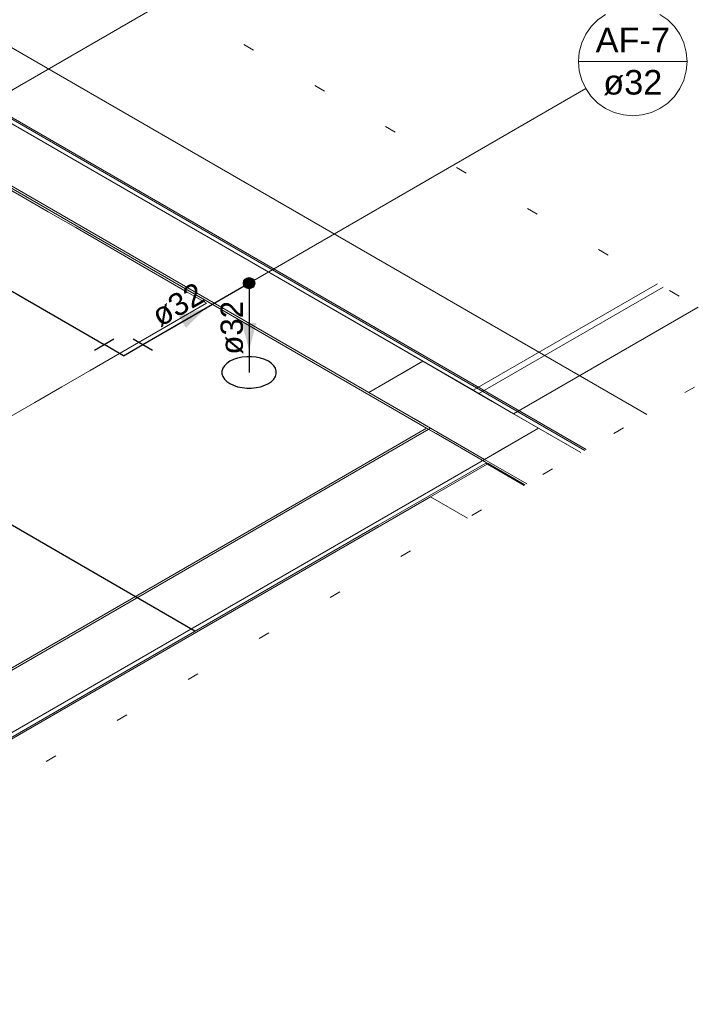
# Model space of a CAD drawing. Header units: millimetres. Extents: x -16331 to -10174, y -4135 to -3584.
# Tile 403 of 456: x -10202 to -10196, y -3997 to -3988. Entities that reach past the tile are written whole.
import ezdxf

# ---------------------------------------------------------------- set-up
doc = ezdxf.new("R2010")
doc.units = ezdxf.units.MM
doc.linetypes.add('DOT', pattern=[0.635, 0, -0.635])
for name, color, linetype in [('AF-Colunas', 4, 'Continuous'), ('AF-Condutos', 4, 'Continuous'), ('AF-Conexões', 4, 'Continuous'), ('AF-Sentido conduto', 7, 'Continuous'), ('AF-Textos conduto', 7, 'Continuous'), ('AL-Condutos', 3, 'Continuous')]:
    doc.layers.add(name, color=color, linetype=linetype)
for name, color, linetype, lineweight in [('AF-Indicação coluna', 5, 'Continuous', 13), ('DI-Área do detalhe', 7, 'DOT', 0), ('IFC-IfcBuildingElementProxy-Contorno', 250, 'Continuous', 5), ('IFC-IfcWallStandardCase-Contorno', 250, 'Continuous', 5), ('IFC-Laje-Contorno', 134, 'Continuous', 5), ('IFC-Pilar-Contorno', 83, 'Continuous', 5), ('IFC-Viga-Contorno', 66, 'Continuous', 5)]:
    doc.layers.add(name, color=color, linetype=linetype, lineweight=lineweight)
doc.styles.add('Arial', font='arial.ttf', dxfattribs={"height": 100})

msp = doc.modelspace()

# ---------------------------------------------------------------- hatches: boundary and pattern name
at = {"layer": 'AF-Colunas', "linetype": 'Continuous'}
msp.add_hatch(color=140, dxfattribs=at).paths.add_polyline_path([(-10199.9447, -3990.4045), (-10199.9449, -3990.4001), (-10199.9455, -3990.3958), (-10199.9464, -3990.3915), (-10199.9477, -3990.3874), (-10199.9494, -3990.3833), (-10199.9514, -3990.3795), (-10199.9538, -3990.3758), (-10199.9564, -3990.3723), (-10199.9594, -3990.3691), (-10199.9626, -3990.3662), (-10199.966, -3990.3635), (-10199.9697, -3990.3612), (-10199.9736, -3990.3591), (-10199.9776, -3990.3575), (-10199.9818, -3990.3562), (-10199.986, -3990.3552), (-10199.9904, -3990.3547), (-10199.9947, -3990.3545), (-10199.9991, -3990.3547), (-10200.0034, -3990.3552), (-10200.0077, -3990.3562), (-10200.0118, -3990.3575), (-10200.0158, -3990.3591), (-10200.0197, -3990.3612), (-10200.0234, -3990.3635), (-10200.0269, -3990.3662), (-10200.0301, -3990.3691), (-10200.033, -3990.3723), (-10200.0357, -3990.3758), (-10200.038, -3990.3795), (-10200.04, -3990.3833), (-10200.0417, -3990.3874), (-10200.043, -3990.3915), (-10200.044, -3990.3958), (-10200.0445, -3990.4001), (-10200.0447, -3990.4045), (-10200.0445, -3990.4088), (-10200.044, -3990.4131), (-10200.043, -3990.4174), (-10200.0417, -3990.4216), (-10200.04, -3990.4256), (-10200.038, -3990.4295), (-10200.0357, -3990.4331), (-10200.033, -3990.4366), (-10200.0301, -3990.4398), (-10200.0269, -3990.4428), (-10200.0234, -3990.4454), (-10200.0197, -3990.4478), (-10200.0158, -3990.4498), (-10200.0118, -3990.4514), (-10200.0077, -3990.4528), (-10200.0034, -3990.4537), (-10199.9991, -3990.4543), (-10199.9947, -3990.4545), (-10199.9904, -3990.4543), (-10199.986, -3990.4537), (-10199.9818, -3990.4528), (-10199.9776, -3990.4514), (-10199.9736, -3990.4498), (-10199.9697, -3990.4478), (-10199.966, -3990.4454), (-10199.9626, -3990.4428), (-10199.9594, -3990.4398), (-10199.9564, -3990.4366), (-10199.9538, -3990.4331), (-10199.9514, -3990.4295), (-10199.9494, -3990.4256), (-10199.9477, -3990.4216), (-10199.9464, -3990.4174), (-10199.9455, -3990.4131), (-10199.9449, -3990.4088)])
at = {"layer": 'AF-Sentido conduto', "linetype": 'Continuous'}
for points in [[(-10200.3844, -3990.6295), (-10200.6259, -3990.6942), (-10200.5612, -3990.8062)], [(-10199.9947, -3991.0045), (-10199.93, -3990.763), (-10200.0594, -3990.763)]]:
    msp.add_hatch(color=140, dxfattribs=at).paths.add_polyline_path(points)

# ---------------------------------------------------------------- linework, layer by layer
at = {"layer": 'AF-Colunas'}
msp.add_circle((-10199.9947, -3990.4045), 0.05, dxfattribs=at)
at = {"layer": 'AF-Condutos'}
for p, q in [((-10203.5108, -3989.6745), (-10201.2938, -3990.9545)), ((-10200.9473, -3990.9545), (-10200.038, -3990.4295)), ((-10199.9947, -3990.4545), (-10199.9947, -3991.2045))]:
    msp.add_line(p, q, dxfattribs=at)
msp.add_lwpolyline([(-10199.8215, -3991.1045), (-10199.8542, -3991.0886), (-10199.8912, -3991.0763), (-10199.9313, -3991.0679), (-10199.9734, -3991.0636), (-10200.0161, -3991.0636), (-10200.0581, -3991.0679), (-10200.0982, -3991.0763), (-10200.1352, -3991.0886), (-10200.1679, -3991.1045), (-10200.1954, -3991.1233), (-10200.2167, -3991.1447), (-10200.2313, -3991.1679), (-10200.2387, -3991.1921), (-10200.2387, -3991.2168), (-10200.2313, -3991.2411), (-10200.2167, -3991.2642), (-10200.1954, -3991.2856), (-10200.1679, -3991.3045), (-10200.1352, -3991.3203), (-10200.0982, -3991.3326), (-10200.0581, -3991.3411), (-10200.0161, -3991.3453), (-10199.9734, -3991.3453), (-10199.9313, -3991.3411), (-10199.8912, -3991.3326), (-10199.8542, -3991.3203), (-10199.8215, -3991.3045), (-10199.7941, -3991.2856), (-10199.7727, -3991.2642), (-10199.7581, -3991.2411), (-10199.7507, -3991.2168), (-10199.7507, -3991.1921), (-10199.7581, -3991.1679), (-10199.7727, -3991.1447), (-10199.7941, -3991.1233), (-10199.8215, -3991.1045)], dxfattribs=at)
at = {"layer": 'AF-Conexões'}
for p, q in [((-10201.3804, -3991.0045), (-10201.2072, -3990.9045)), ((-10201.0339, -3990.9045), (-10200.8607, -3991.0045)), ((-10201.1206, -3991.0545), (-10201.2938, -3990.9545)), ((-10201.1206, -3991.0545), (-10200.9473, -3990.9545))]:
    msp.add_line(p, q, dxfattribs=at)
at = {"layer": 'AF-Indicação coluna'}
for p, q in [((-10199.2998, -3987.0432), (-10202.4109, -3988.8395)), ((-10197.0392, -3988.4169), (-10196.0652, -3988.4169)), ((-10196.974, -3988.6604), (-10199.9514, -3990.3795))]:
    msp.add_line(p, q, dxfattribs=at)
for points in [[(-10196.7957, -3987.9952), (-10196.8653, -3988.0439), (-10196.9253, -3988.1039), (-10196.974, -3988.1734), (-10197.0099, -3988.2504), (-10197.0318, -3988.3324), (-10197.0392, -3988.4169), (-10197.0318, -3988.5015), (-10197.0099, -3988.5835), (-10196.974, -3988.6604), (-10196.9253, -3988.73), (-10196.8653, -3988.79), (-10196.7957, -3988.8387), (-10196.7188, -3988.8746), (-10196.6368, -3988.8966), (-10196.5522, -3988.904), (-10196.4677, -3988.8966), (-10196.3857, -3988.8746), (-10196.3087, -3988.8387), (-10196.2392, -3988.79), (-10196.1792, -3988.73), (-10196.1305, -3988.6604), (-10196.0946, -3988.5835), (-10196.0726, -3988.5015), (-10196.0652, -3988.4169)], [(-10196.0652, -3988.4169), (-10196.0726, -3988.3324), (-10196.0946, -3988.2504), (-10196.1305, -3988.1734), (-10196.1792, -3988.1039), (-10196.2392, -3988.0439), (-10196.3087, -3987.9952)]]:
    msp.add_lwpolyline(points, dxfattribs=at)
at = {"layer": 'AF-Sentido conduto'}
for points in [[(-10200.7308, -3990.8295), (-10200.3844, -3990.6295)], [(-10199.9947, -3990.6045), (-10199.9947, -3991.0045)]]:
    msp.add_lwpolyline(points, dxfattribs=at)
at = {"layer": 'AL-Condutos'}
msp.add_line((-10200.4818, -3993.5233), (-10202.8574, -3992.1517), dxfattribs=at)
at = {"layer": 'DI-Área do detalhe'}
msp.add_lwpolyline([(-10217.2658, -3990.1248), (-10207.0444, -3984.2234), (-10195.3627, -3990.9678), (-10205.5842, -3996.8691), (-10217.2658, -3990.1248)], dxfattribs=at)
at = {"layer": 'IFC-IfcBuildingElementProxy-Contorno', "lineweight": 5}
for p, q in [((-10196.4271, -3991.5823), (-10206.748, -3985.6235)), ((-10196.9692, -3991.8953), (-10207.2901, -3985.9365)), ((-10207.2901, -3985.9365), (-10196.9692, -3991.8953)), ((-10202.0336, -3989.6277), (-10202.2642, -3989.4946)), ((-10201.7975, -3989.764), (-10202.0336, -3989.6277)), ((-10201.5508, -3989.9065), (-10201.7975, -3989.764)), ((-10201.0042, -3990.222), (-10201.5508, -3989.9065)), ((-10200.5495, -3990.4846), (-10201.0042, -3990.222)), ((-10200.3763, -3990.5846), (-10200.5495, -3990.4846)), ((-10200.376, -3990.5844), (-10200.5492, -3990.4844)), ((-10201.4216, -3991.1881), (-10200.3763, -3990.5846)), ((-10201.6757, -3991.3347), (-10201.4216, -3991.1881)), ((-10201.9165, -3991.4738), (-10201.6757, -3991.3347)), ((-10202.1492, -3991.6081), (-10201.9165, -3991.4738)), ((-10197.8577, -3992.0263), (-10198.3657, -3992.3195)), ((-10198.3657, -3992.3195), (-10197.8577, -3992.0263)), ((-10197.8716, -3992.0183), (-10197.5269, -3992.2173)), ((-10197.8508, -3992.0223), (-10197.8646, -3992.0143)), ((-10197.8577, -3992.0263), (-10197.8508, -3992.0223)), ((-10197.5269, -3992.2173), (-10197.8577, -3992.0263)), ((-10198.3657, -3992.3195), (-10204.4788, -3995.8489)), ((-10203.9649, -3995.5523), (-10198.3657, -3992.3195)), ((-10198.3657, -3992.3195), (-10198.0348, -3992.5105))]:
    msp.add_line(p, q, dxfattribs=at)
at = {"layer": 'IFC-IfcWallStandardCase-Contorno', "lineweight": 5}
for p, q in [((-10196.983, -3991.9033), (-10207.304, -3985.9445)), ((-10207.8409, -3986.2545), (-10198.4016, -3991.7043)), ((-10198.4016, -3991.7043), (-10199.3729, -3992.2651)), ((-10198.3163, -3991.7535), (-10198.4016, -3991.7043)), ((-10198.4016, -3991.7043), (-10197.8822, -3992.0041)), ((-10197.8822, -3992.0041), (-10198.3163, -3991.7535)), ((-10198.3795, -3992.3115), (-10197.8716, -3992.0183)), ((-10197.8646, -3992.0143), (-10197.8822, -3992.0041)), ((-10197.8822, -3992.0041), (-10197.8646, -3992.0143)), ((-10197.8716, -3992.0183), (-10197.8646, -3992.0143)), ((-10197.8646, -3992.0143), (-10197.8508, -3992.0223)), ((-10197.8508, -3992.0223), (-10197.52, -3992.2133)), ((-10199.3729, -3992.2651), (-10203.8575, -3994.8543)), ((-10198.836, -3992.5751), (-10198.3795, -3992.3115)), ((-10203.9788, -3995.5443), (-10198.836, -3992.5751))]:
    msp.add_line(p, q, dxfattribs=at)
at = {"layer": 'IFC-Laje-Contorno', "lineweight": 5}
for p, q in [((-10207.3733, -3985.9445), (-10200.3422, -3990.0038)), ((-10198.9212, -3991.3843), (-10207.304, -3986.5445)), ((-10200.3422, -3990.0038), (-10197.9855, -3991.3644)), ((-10196.3306, -3990.409), (-10197.9855, -3991.3644)), ((-10196.2787, -3990.439), (-10197.9336, -3991.3944)), ((-10195.9669, -3990.619), (-10197.6218, -3991.5744)), ((-10197.9855, -3991.3644), (-10197.9336, -3991.3944)), ((-10197.9855, -3991.3644), (-10197.9336, -3991.3944)), ((-10198.367, -3991.7043), (-10198.9212, -3991.3843)), ((-10197.9336, -3991.3944), (-10197.6218, -3991.5744)), ((-10197.9336, -3991.3944), (-10197.6218, -3991.5744)), ((-10197.6218, -3991.5744), (-10197.0178, -3991.9233)), ((-10197.6218, -3991.5744), (-10197.5698, -3991.6044)), ((-10203.4245, -3994.6243), (-10198.367, -3991.7043)), ((-10197.8819, -3991.9842), (-10202.9396, -3994.9043)), ((-10197.5026, -3992.2033), (-10197.8819, -3991.9842))]:
    msp.add_line(p, q, dxfattribs=at)
at = {"layer": 'IFC-Pilar-Contorno', "lineweight": 5}
for p, q in [((-10198.4362, -3991.1043), (-10198.6302, -3991.2163)), ((-10197.8127, -3991.4643), (-10198.4362, -3991.1043)), ((-10198.6302, -3991.2163), (-10198.9212, -3991.3843)), ((-10198.9212, -3991.3843), (-10198.5055, -3991.6243)), ((-10197.397, -3991.7043), (-10197.8127, -3991.4643)), ((-10198.5055, -3991.6243), (-10198.367, -3991.7043)), ((-10198.367, -3991.7043), (-10197.882, -3991.9843)), ((-10197.688, -3991.8723), (-10197.397, -3991.7043)), ((-10197.882, -3991.9843), (-10197.688, -3991.8723))]:
    msp.add_line(p, q, dxfattribs=at)
at = {"layer": 'IFC-Viga-Contorno', "lineweight": 5}
for p, q in [((-10198.4362, -3991.1043), (-10206.819, -3986.2645)), ((-10207.304, -3986.5445), (-10198.9212, -3991.3843)), ((-10198.9212, -3991.3843), (-10198.4362, -3991.1043)), ((-10198.367, -3991.7043), (-10203.4245, -3994.6243)), ((-10197.882, -3991.9843), (-10198.367, -3991.7043)), ((-10197.397, -3991.7043), (-10197.882, -3991.9843)), ((-10197.0177, -3991.9233), (-10197.397, -3991.7043)), ((-10202.9396, -3994.9043), (-10197.882, -3991.9843)), ((-10197.882, -3991.9843), (-10197.5026, -3992.2033))]:
    msp.add_line(p, q, dxfattribs=at)

# ---------------------------------------------------------------- texts
at = {"layer": 'AF-Indicação coluna', "char_height": 0.22, "attachment_point": 8, "line_spacing_factor": 0.6, "style": 'Arial'}
for s, insert, width in [('AF-7', (-10196.5522, -3988.3343), 1.332073), ('ø32', (-10196.5522, -3988.7195), 1.059085)]:
    msp.add_mtext(s, dxfattribs=dict(at, insert=insert, width=width))
at = {"layer": 'AF-Textos conduto', "char_height": 0.2, "width": 0.962805, "attachment_point": 8, "line_spacing_factor": 0.6, "style": 'Arial'}
for insert, rotation in [((-10200.583, -3990.6856), 30.00007), ((-10200.0454, -3990.8045), 90.00021)]:
    msp.add_mtext('ø32', dxfattribs=dict(at, insert=insert, rotation=rotation))

doc.saveas('drawing.dxf')
